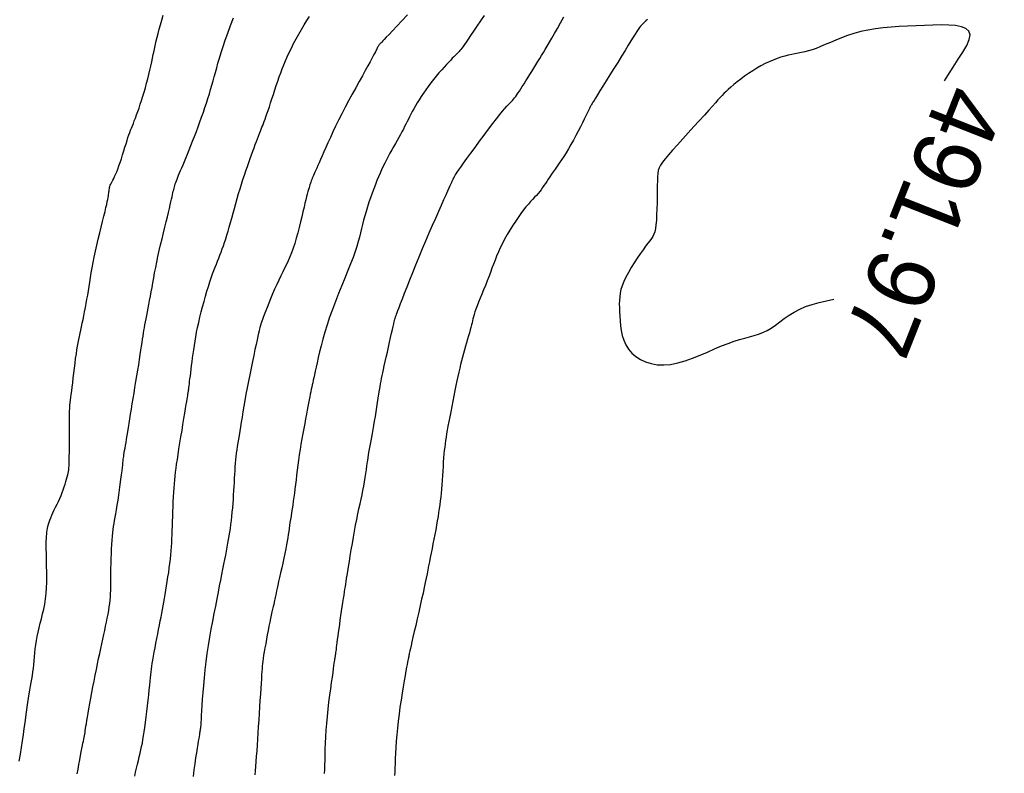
# Model space of a CAD drawing. Header units: millimetres. Extents: x 32690613 to 32693367, y 5343692 to 5344708.
# Tile 559 of 656: x 32692727 to 32692741, y 5344324 to 5344336. Entities that reach past the tile are written whole.
import ezdxf
from ezdxf.enums import TextEntityAlignment as Align

# ---------------------------------------------------------------- set-up
doc = ezdxf.new("R2010")
doc.units = ezdxf.units.MM
doc.header["$LTSCALE"] = 20
for name, color, linetype in [('02-DGM_HL_492.00', 82, 'Continuous'), ('02-DGM_HL_492.50', 92, 'Continuous'), ('02-DGM_HL_493.00', 102, 'Continuous'), ('02-DGM_HL_493.50', 112, 'Continuous'), ('02-DGM_HL_494.00', 122, 'Continuous'), ('02-DGM_HL_494.50', 132, 'Continuous'), ('02-DGM_HL_495.00', 142, 'Continuous'), ('02-DGM_HL_495.50', 152, 'Continuous')]:
    doc.layers.add(name, color=color, linetype=linetype)

msp = doc.modelspace()

# ---------------------------------------------------------------- linework, layer by layer
at = {"layer": '02-DGM_HL_492.00', "elevation": 492, "flags": 128}
msp.add_lwpolyline([(32692740.515, 5344334.684), (32692740.562, 5344334.764), (32692740.64, 5344334.886), (32692740.717, 5344335.002), (32692740.786, 5344335.11), (32692740.842, 5344335.207), (32692740.879, 5344335.293), (32692740.891, 5344335.363), (32692740.873, 5344335.417), (32692740.83, 5344335.457), (32692740.763, 5344335.484), (32692740.677, 5344335.501), (32692740.575, 5344335.509), (32692740.463, 5344335.511), (32692740.342, 5344335.508), (32692740.218, 5344335.504), (32692740.093, 5344335.499), (32692739.969, 5344335.493), (32692739.846, 5344335.486), (32692739.725, 5344335.477), (32692739.607, 5344335.466), (32692739.493, 5344335.452), (32692739.382, 5344335.434), (32692739.276, 5344335.411), (32692739.176, 5344335.384), (32692739.081, 5344335.353), (32692738.991, 5344335.32), (32692738.906, 5344335.285), (32692738.827, 5344335.251), (32692738.752, 5344335.219), (32692738.683, 5344335.189), (32692738.619, 5344335.163), (32692738.56, 5344335.142), (32692738.504, 5344335.126), (32692738.452, 5344335.113), (32692738.402, 5344335.102), (32692738.354, 5344335.093), (32692738.305, 5344335.084), (32692738.256, 5344335.075), (32692738.206, 5344335.064), (32692738.153, 5344335.05), (32692738.098, 5344335.033), (32692738.041, 5344335.014), (32692737.983, 5344334.991), (32692737.923, 5344334.966), (32692737.863, 5344334.938), (32692737.802, 5344334.906), (32692737.741, 5344334.872), (32692737.68, 5344334.834), (32692737.62, 5344334.794), (32692737.561, 5344334.752), (32692737.505, 5344334.71), (32692737.452, 5344334.669), (32692737.403, 5344334.629), (32692737.359, 5344334.591), (32692737.319, 5344334.556), (32692737.286, 5344334.525), (32692737.256, 5344334.496), (32692737.228, 5344334.468), (32692737.199, 5344334.436), (32692737.167, 5344334.401), (32692737.13, 5344334.36), (32692737.085, 5344334.31), (32692737.031, 5344334.249), (32692736.966, 5344334.177), (32692736.891, 5344334.095), (32692736.811, 5344334.007), (32692736.729, 5344333.917), (32692736.646, 5344333.826), (32692736.568, 5344333.739), (32692736.496, 5344333.658), (32692736.434, 5344333.588), (32692736.385, 5344333.529), (32692736.347, 5344333.48), (32692736.318, 5344333.437), (32692736.299, 5344333.398), (32692736.285, 5344333.359), (32692736.278, 5344333.316), (32692736.274, 5344333.267), (32692736.272, 5344333.208), (32692736.27, 5344333.138), (32692736.269, 5344333.057), (32692736.268, 5344332.97), (32692736.267, 5344332.88), (32692736.264, 5344332.791), (32692736.261, 5344332.704), (32692736.257, 5344332.625), (32692736.251, 5344332.556), (32692736.243, 5344332.5), (32692736.233, 5344332.454), (32692736.22, 5344332.416), (32692736.204, 5344332.382), (32692736.184, 5344332.351), (32692736.161, 5344332.319), (32692736.132, 5344332.283), (32692736.099, 5344332.24), (32692736.061, 5344332.188), (32692736.019, 5344332.129), (32692735.975, 5344332.064), (32692735.93, 5344331.995), (32692735.886, 5344331.923), (32692735.845, 5344331.852), (32692735.808, 5344331.782), (32692735.777, 5344331.716), (32692735.752, 5344331.655), (32692735.734, 5344331.598), (32692735.722, 5344331.544), (32692735.715, 5344331.491), (32692735.711, 5344331.439), (32692735.71, 5344331.385), (32692735.711, 5344331.329), (32692735.713, 5344331.269), (32692735.716, 5344331.204), (32692735.72, 5344331.135), (32692735.727, 5344331.064), (32692735.738, 5344330.992), (32692735.754, 5344330.92), (32692735.776, 5344330.849), (32692735.807, 5344330.782), (32692735.846, 5344330.718), (32692735.895, 5344330.66), (32692735.953, 5344330.609), (32692736.021, 5344330.565), (32692736.096, 5344330.53), (32692736.179, 5344330.504), (32692736.269, 5344330.488), (32692736.365, 5344330.484), (32692736.466, 5344330.492), (32692736.572, 5344330.513), (32692736.681, 5344330.544), (32692736.792, 5344330.583), (32692736.902, 5344330.627), (32692737.012, 5344330.674), (32692737.118, 5344330.721), (32692737.22, 5344330.765), (32692737.316, 5344330.803), (32692737.405, 5344330.834), (32692737.487, 5344330.86), (32692737.564, 5344330.88), (32692737.635, 5344330.899), (32692737.703, 5344330.918), (32692737.768, 5344330.938), (32692737.831, 5344330.963), (32692737.892, 5344330.993), (32692737.953, 5344331.03), (32692738.015, 5344331.073), (32692738.079, 5344331.12), (32692738.146, 5344331.169), (32692738.217, 5344331.219), (32692738.292, 5344331.266), (32692738.374, 5344331.31), (32692738.462, 5344331.348), (32692738.558, 5344331.38), (32692738.662, 5344331.407), (32692738.771, 5344331.432), (32692738.88, 5344331.458)], dxfattribs=at)
at = {"layer": '02-DGM_HL_492.50', "elevation": 492.5, "flags": 128}
msp.add_lwpolyline([(32692736.126, 5344335.591), (32692736.103, 5344335.571), (32692736.081, 5344335.552), (32692736.062, 5344335.533), (32692736.043, 5344335.513), (32692736.025, 5344335.492), (32692736.008, 5344335.47), (32692735.989, 5344335.443), (32692735.968, 5344335.412), (32692735.944, 5344335.374), (32692735.916, 5344335.329), (32692735.882, 5344335.274), (32692735.842, 5344335.209), (32692735.795, 5344335.133), (32692735.742, 5344335.048), (32692735.687, 5344334.957), (32692735.629, 5344334.865), (32692735.572, 5344334.773), (32692735.518, 5344334.685), (32692735.468, 5344334.604), (32692735.424, 5344334.534), (32692735.388, 5344334.476), (32692735.36, 5344334.43), (32692735.338, 5344334.395), (32692735.321, 5344334.368), (32692735.309, 5344334.349), (32692735.3, 5344334.334), (32692735.294, 5344334.324), (32692735.289, 5344334.315), (32692735.285, 5344334.308), (32692735.28, 5344334.299), (32692735.275, 5344334.289), (32692735.268, 5344334.275), (32692735.259, 5344334.257), (32692735.248, 5344334.234), (32692735.233, 5344334.204), (32692735.215, 5344334.166), (32692735.192, 5344334.119), (32692735.165, 5344334.065), (32692735.135, 5344334.005), (32692735.103, 5344333.941), (32692735.069, 5344333.874), (32692735.033, 5344333.807), (32692734.996, 5344333.741), (32692734.96, 5344333.678), (32692734.924, 5344333.619), (32692734.889, 5344333.565), (32692734.855, 5344333.514), (32692734.822, 5344333.466), (32692734.79, 5344333.421), (32692734.76, 5344333.379), (32692734.732, 5344333.34), (32692734.706, 5344333.302), (32692734.682, 5344333.266), (32692734.659, 5344333.231), (32692734.638, 5344333.198), (32692734.617, 5344333.166), (32692734.597, 5344333.135), (32692734.577, 5344333.105), (32692734.556, 5344333.075), (32692734.534, 5344333.047), (32692734.51, 5344333.019), (32692734.485, 5344332.991), (32692734.458, 5344332.962), (32692734.429, 5344332.932), (32692734.398, 5344332.898), (32692734.366, 5344332.862), (32692734.331, 5344332.821), (32692734.294, 5344332.775), (32692734.255, 5344332.723), (32692734.215, 5344332.666), (32692734.174, 5344332.605), (32692734.133, 5344332.542), (32692734.092, 5344332.476), (32692734.053, 5344332.41), (32692734.016, 5344332.344), (32692733.982, 5344332.279), (32692733.951, 5344332.215), (32692733.924, 5344332.154), (32692733.898, 5344332.093), (32692733.874, 5344332.033), (32692733.851, 5344331.973), (32692733.828, 5344331.913), (32692733.805, 5344331.852), (32692733.782, 5344331.789), (32692733.757, 5344331.725), (32692733.731, 5344331.66), (32692733.705, 5344331.595), (32692733.679, 5344331.531), (32692733.654, 5344331.469), (32692733.631, 5344331.411), (32692733.61, 5344331.358), (32692733.592, 5344331.31), (32692733.577, 5344331.267), (32692733.566, 5344331.23), (32692733.556, 5344331.197), (32692733.548, 5344331.166), (32692733.541, 5344331.137), (32692733.534, 5344331.107), (32692733.526, 5344331.075), (32692733.518, 5344331.04), (32692733.507, 5344331.001), (32692733.495, 5344330.958), (32692733.482, 5344330.912), (32692733.468, 5344330.863), (32692733.453, 5344330.812), (32692733.438, 5344330.76), (32692733.423, 5344330.707), (32692733.408, 5344330.653), (32692733.394, 5344330.599), (32692733.38, 5344330.546), (32692733.366, 5344330.491), (32692733.352, 5344330.434), (32692733.338, 5344330.375), (32692733.325, 5344330.314), (32692733.31, 5344330.248), (32692733.296, 5344330.179), (32692733.281, 5344330.106), (32692733.265, 5344330.029), (32692733.25, 5344329.95), (32692733.234, 5344329.871), (32692733.219, 5344329.793), (32692733.205, 5344329.717), (32692733.191, 5344329.646), (32692733.179, 5344329.58), (32692733.168, 5344329.52), (32692733.158, 5344329.465), (32692733.15, 5344329.415), (32692733.142, 5344329.366), (32692733.136, 5344329.319), (32692733.13, 5344329.271), (32692733.124, 5344329.221), (32692733.119, 5344329.168), (32692733.115, 5344329.11), (32692733.11, 5344329.048), (32692733.106, 5344328.983), (32692733.101, 5344328.916), (32692733.097, 5344328.848), (32692733.092, 5344328.781), (32692733.087, 5344328.714), (32692733.082, 5344328.65), (32692733.077, 5344328.589), (32692733.071, 5344328.53), (32692733.065, 5344328.473), (32692733.058, 5344328.416), (32692733.05, 5344328.36), (32692733.041, 5344328.302), (32692733.032, 5344328.243), (32692733.021, 5344328.181), (32692733.01, 5344328.116), (32692732.997, 5344328.048), (32692732.984, 5344327.979), (32692732.97, 5344327.909), (32692732.957, 5344327.838), (32692732.943, 5344327.769), (32692732.93, 5344327.702), (32692732.917, 5344327.637), (32692732.905, 5344327.576), (32692732.893, 5344327.516), (32692732.882, 5344327.457), (32692732.87, 5344327.397), (32692732.857, 5344327.334), (32692732.843, 5344327.266), (32692732.828, 5344327.193), (32692732.81, 5344327.112), (32692732.79, 5344327.022), (32692732.769, 5344326.927), (32692732.746, 5344326.828), (32692732.724, 5344326.729), (32692732.702, 5344326.633), (32692732.681, 5344326.542), (32692732.662, 5344326.461), (32692732.646, 5344326.391), (32692732.633, 5344326.335), (32692732.623, 5344326.291), (32692732.616, 5344326.259), (32692732.611, 5344326.236), (32692732.607, 5344326.221), (32692732.605, 5344326.211), (32692732.604, 5344326.205), (32692732.604, 5344326.201), (32692732.603, 5344326.197), (32692732.603, 5344326.193), (32692732.603, 5344326.189), (32692732.602, 5344326.185), (32692732.602, 5344326.181), (32692732.601, 5344326.176), (32692732.6, 5344326.171), (32692732.598, 5344326.165), (32692732.597, 5344326.158), (32692732.594, 5344326.149), (32692732.591, 5344326.136), (32692732.587, 5344326.117), (32692732.582, 5344326.092), (32692732.576, 5344326.058), (32692732.567, 5344326.015), (32692732.557, 5344325.96), (32692732.545, 5344325.892), (32692732.531, 5344325.813), (32692732.516, 5344325.726), (32692732.501, 5344325.631), (32692732.485, 5344325.531), (32692732.47, 5344325.427), (32692732.456, 5344325.322), (32692732.443, 5344325.218), (32692732.432, 5344325.116), (32692732.423, 5344325.017), (32692732.415, 5344324.922), (32692732.409, 5344324.831), (32692732.404, 5344324.746), (32692732.4, 5344324.666), (32692732.397, 5344324.593), (32692732.394, 5344324.526), (32692732.392, 5344324.467), (32692732.391, 5344324.414)], dxfattribs=at)
at = {"layer": '02-DGM_HL_493.00', "elevation": 493, "flags": 128}
msp.add_lwpolyline([(32692731.357, 5344324.443), (32692731.359, 5344324.503), (32692731.361, 5344324.569), (32692731.363, 5344324.641), (32692731.364, 5344324.719), (32692731.367, 5344324.803), (32692731.37, 5344324.892), (32692731.374, 5344324.986), (32692731.38, 5344325.083), (32692731.388, 5344325.185), (32692731.398, 5344325.289), (32692731.409, 5344325.395), (32692731.421, 5344325.499), (32692731.434, 5344325.601), (32692731.447, 5344325.698), (32692731.459, 5344325.788), (32692731.471, 5344325.868), (32692731.481, 5344325.937), (32692731.489, 5344325.994), (32692731.495, 5344326.039), (32692731.5, 5344326.073), (32692731.503, 5344326.1), (32692731.506, 5344326.119), (32692731.508, 5344326.133), (32692731.509, 5344326.144), (32692731.51, 5344326.152), (32692731.512, 5344326.16), (32692731.513, 5344326.168), (32692731.515, 5344326.177), (32692731.517, 5344326.188), (32692731.519, 5344326.2), (32692731.521, 5344326.215), (32692731.524, 5344326.233), (32692731.527, 5344326.254), (32692731.53, 5344326.28), (32692731.534, 5344326.31), (32692731.539, 5344326.344), (32692731.544, 5344326.383), (32692731.549, 5344326.427), (32692731.556, 5344326.475), (32692731.563, 5344326.527), (32692731.57, 5344326.584), (32692731.579, 5344326.646), (32692731.588, 5344326.711), (32692731.598, 5344326.778), (32692731.607, 5344326.845), (32692731.617, 5344326.91), (32692731.626, 5344326.973), (32692731.635, 5344327.031), (32692731.643, 5344327.083), (32692731.65, 5344327.129), (32692731.656, 5344327.169), (32692731.663, 5344327.207), (32692731.669, 5344327.244), (32692731.675, 5344327.283), (32692731.682, 5344327.325), (32692731.69, 5344327.375), (32692731.7, 5344327.433), (32692731.711, 5344327.501), (32692731.723, 5344327.578), (32692731.736, 5344327.662), (32692731.751, 5344327.751), (32692731.766, 5344327.843), (32692731.782, 5344327.936), (32692731.799, 5344328.028), (32692731.815, 5344328.116), (32692731.832, 5344328.201), (32692731.848, 5344328.281), (32692731.864, 5344328.357), (32692731.88, 5344328.429), (32692731.895, 5344328.498), (32692731.91, 5344328.565), (32692731.923, 5344328.63), (32692731.935, 5344328.694), (32692731.946, 5344328.756), (32692731.956, 5344328.818), (32692731.966, 5344328.878), (32692731.974, 5344328.937), (32692731.982, 5344328.995), (32692731.99, 5344329.052), (32692731.998, 5344329.107), (32692732.007, 5344329.16), (32692732.015, 5344329.212), (32692732.024, 5344329.262), (32692732.033, 5344329.313), (32692732.043, 5344329.364), (32692732.053, 5344329.417), (32692732.063, 5344329.471), (32692732.074, 5344329.529), (32692732.084, 5344329.59), (32692732.095, 5344329.654), (32692732.106, 5344329.722), (32692732.117, 5344329.792), (32692732.128, 5344329.861), (32692732.138, 5344329.929), (32692732.148, 5344329.994), (32692732.158, 5344330.055), (32692732.166, 5344330.111), (32692732.175, 5344330.16), (32692732.182, 5344330.204), (32692732.19, 5344330.245), (32692732.198, 5344330.285), (32692732.206, 5344330.326), (32692732.216, 5344330.369), (32692732.226, 5344330.417), (32692732.238, 5344330.471), (32692732.252, 5344330.533), (32692732.268, 5344330.601), (32692732.284, 5344330.673), (32692732.3, 5344330.747), (32692732.316, 5344330.819), (32692732.332, 5344330.888), (32692732.346, 5344330.952), (32692732.359, 5344331.008), (32692732.369, 5344331.054), (32692732.378, 5344331.09), (32692732.385, 5344331.119), (32692732.39, 5344331.142), (32692732.394, 5344331.159), (32692732.397, 5344331.171), (32692732.4, 5344331.181), (32692732.402, 5344331.189), (32692732.405, 5344331.196), (32692732.407, 5344331.205), (32692732.412, 5344331.217), (32692732.418, 5344331.234), (32692732.427, 5344331.258), (32692732.44, 5344331.291), (32692732.457, 5344331.335), (32692732.479, 5344331.392), (32692732.506, 5344331.462), (32692732.538, 5344331.545), (32692732.575, 5344331.639), (32692732.615, 5344331.742), (32692732.659, 5344331.852), (32692732.705, 5344331.966), (32692732.753, 5344332.084), (32692732.802, 5344332.203), (32692732.852, 5344332.321), (32692732.902, 5344332.437), (32692732.951, 5344332.549), (32692732.998, 5344332.656), (32692733.042, 5344332.756), (32692733.083, 5344332.847), (32692733.119, 5344332.929), (32692733.151, 5344332.998), (32692733.177, 5344333.056), (32692733.197, 5344333.102), (32692733.213, 5344333.138), (32692733.226, 5344333.165), (32692733.235, 5344333.185), (32692733.241, 5344333.2), (32692733.246, 5344333.211), (32692733.25, 5344333.219), (32692733.253, 5344333.227), (32692733.257, 5344333.233), (32692733.259, 5344333.239), (32692733.262, 5344333.244), (32692733.265, 5344333.249), (32692733.267, 5344333.254), (32692733.27, 5344333.259), (32692733.273, 5344333.265), (32692733.276, 5344333.271), (32692733.28, 5344333.279), (32692733.287, 5344333.291), (32692733.299, 5344333.308), (32692733.315, 5344333.333), (32692733.338, 5344333.366), (32692733.368, 5344333.41), (32692733.408, 5344333.466), (32692733.458, 5344333.534), (32692733.515, 5344333.614), (32692733.578, 5344333.7), (32692733.644, 5344333.79), (32692733.712, 5344333.881), (32692733.778, 5344333.969), (32692733.84, 5344334.051), (32692733.896, 5344334.124), (32692733.944, 5344334.184), (32692733.985, 5344334.234), (32692734.02, 5344334.274), (32692734.049, 5344334.307), (32692734.073, 5344334.333), (32692734.094, 5344334.355), (32692734.113, 5344334.375), (32692734.13, 5344334.393), (32692734.146, 5344334.412), (32692734.162, 5344334.432), (32692734.179, 5344334.454), (32692734.196, 5344334.477), (32692734.213, 5344334.503), (32692734.233, 5344334.532), (32692734.254, 5344334.564), (32692734.277, 5344334.6), (32692734.302, 5344334.64), (32692734.33, 5344334.683), (32692734.358, 5344334.728), (32692734.388, 5344334.776), (32692734.418, 5344334.824), (32692734.449, 5344334.873), (32692734.478, 5344334.921), (32692734.507, 5344334.968), (32692734.534, 5344335.013), (32692734.561, 5344335.057), (32692734.588, 5344335.102), (32692734.615, 5344335.148), (32692734.645, 5344335.198), (32692734.677, 5344335.253), (32692734.712, 5344335.314), (32692734.751, 5344335.383), (32692734.795, 5344335.459), (32692734.842, 5344335.542), (32692734.891, 5344335.629)], dxfattribs=at)
at = {"layer": '02-DGM_HL_493.50', "elevation": 493.5, "flags": 128}
msp.add_lwpolyline([(32692733.714, 5344335.651), (32692733.658, 5344335.57), (32692733.605, 5344335.492), (32692733.556, 5344335.419), (32692733.512, 5344335.355), (32692733.476, 5344335.301), (32692733.446, 5344335.256), (32692733.421, 5344335.22), (32692733.401, 5344335.191), (32692733.384, 5344335.168), (32692733.369, 5344335.149), (32692733.356, 5344335.132), (32692733.344, 5344335.118), (32692733.331, 5344335.104), (32692733.317, 5344335.09), (32692733.302, 5344335.075), (32692733.285, 5344335.058), (32692733.265, 5344335.039), (32692733.243, 5344335.017), (32692733.219, 5344334.991), (32692733.19, 5344334.961), (32692733.158, 5344334.927), (32692733.123, 5344334.888), (32692733.086, 5344334.845), (32692733.046, 5344334.8), (32692733.006, 5344334.752), (32692732.966, 5344334.703), (32692732.926, 5344334.652), (32692732.888, 5344334.602), (32692732.852, 5344334.551), (32692732.817, 5344334.502), (32692732.785, 5344334.453), (32692732.754, 5344334.405), (32692732.726, 5344334.359), (32692732.7, 5344334.314), (32692732.675, 5344334.271), (32692732.652, 5344334.23), (32692732.632, 5344334.191), (32692732.612, 5344334.153), (32692732.594, 5344334.117), (32692732.576, 5344334.081), (32692732.558, 5344334.045), (32692732.539, 5344334.009), (32692732.52, 5344333.971), (32692732.499, 5344333.932), (32692732.477, 5344333.891), (32692732.453, 5344333.847), (32692732.428, 5344333.803), (32692732.402, 5344333.756), (32692732.375, 5344333.709), (32692732.349, 5344333.662), (32692732.322, 5344333.614), (32692732.297, 5344333.565), (32692732.271, 5344333.517), (32692732.247, 5344333.469), (32692732.223, 5344333.42), (32692732.199, 5344333.37), (32692732.176, 5344333.318), (32692732.153, 5344333.265), (32692732.13, 5344333.209), (32692732.106, 5344333.15), (32692732.082, 5344333.087), (32692732.058, 5344333.023), (32692732.035, 5344332.956), (32692732.012, 5344332.889), (32692731.989, 5344332.821), (32692731.968, 5344332.753), (32692731.949, 5344332.687), (32692731.931, 5344332.622), (32692731.915, 5344332.56), (32692731.9, 5344332.499), (32692731.885, 5344332.438), (32692731.87, 5344332.375), (32692731.852, 5344332.308), (32692731.831, 5344332.237), (32692731.806, 5344332.16), (32692731.776, 5344332.074), (32692731.74, 5344331.98), (32692731.699, 5344331.878), (32692731.655, 5344331.769), (32692731.609, 5344331.657), (32692731.562, 5344331.541), (32692731.516, 5344331.423), (32692731.471, 5344331.306), (32692731.43, 5344331.19), (32692731.392, 5344331.078), (32692731.36, 5344330.97), (32692731.331, 5344330.866), (32692731.305, 5344330.769), (32692731.283, 5344330.677), (32692731.263, 5344330.593), (32692731.246, 5344330.517), (32692731.232, 5344330.449), (32692731.219, 5344330.39), (32692731.207, 5344330.34), (32692731.197, 5344330.296), (32692731.188, 5344330.257), (32692731.18, 5344330.222), (32692731.173, 5344330.189), (32692731.166, 5344330.156), (32692731.159, 5344330.124), (32692731.152, 5344330.089), (32692731.144, 5344330.052), (32692731.137, 5344330.011), (32692731.128, 5344329.968), (32692731.12, 5344329.921), (32692731.11, 5344329.87), (32692731.1, 5344329.814), (32692731.088, 5344329.754), (32692731.076, 5344329.688), (32692731.062, 5344329.618), (32692731.049, 5344329.545), (32692731.035, 5344329.469), (32692731.021, 5344329.391), (32692731.007, 5344329.312), (32692730.994, 5344329.233), (32692730.982, 5344329.155), (32692730.971, 5344329.078), (32692730.96, 5344329.002), (32692730.951, 5344328.929), (32692730.942, 5344328.857), (32692730.934, 5344328.787), (32692730.926, 5344328.719), (32692730.918, 5344328.653), (32692730.91, 5344328.589), (32692730.902, 5344328.528), (32692730.893, 5344328.468), (32692730.885, 5344328.41), (32692730.876, 5344328.355), (32692730.868, 5344328.302), (32692730.86, 5344328.25), (32692730.852, 5344328.201), (32692730.845, 5344328.155), (32692730.839, 5344328.11), (32692730.833, 5344328.066), (32692730.827, 5344328.022), (32692730.82, 5344327.977), (32692730.813, 5344327.93), (32692730.805, 5344327.879), (32692730.795, 5344327.825), (32692730.784, 5344327.765), (32692730.77, 5344327.699), (32692730.755, 5344327.628), (32692730.739, 5344327.556), (32692730.723, 5344327.483), (32692730.707, 5344327.411), (32692730.691, 5344327.343), (32692730.677, 5344327.281), (32692730.664, 5344327.227), (32692730.654, 5344327.182), (32692730.646, 5344327.145), (32692730.64, 5344327.114), (32692730.635, 5344327.088), (32692730.63, 5344327.066), (32692730.626, 5344327.045), (32692730.622, 5344327.024), (32692730.617, 5344327.001), (32692730.611, 5344326.975), (32692730.604, 5344326.945), (32692730.596, 5344326.912), (32692730.588, 5344326.875), (32692730.579, 5344326.833), (32692730.569, 5344326.787), (32692730.558, 5344326.737), (32692730.546, 5344326.682), (32692730.534, 5344326.622), (32692730.522, 5344326.559), (32692730.51, 5344326.493), (32692730.497, 5344326.428), (32692730.486, 5344326.363), (32692730.475, 5344326.302), (32692730.465, 5344326.244), (32692730.456, 5344326.192), (32692730.449, 5344326.147), (32692730.444, 5344326.107), (32692730.439, 5344326.07), (32692730.435, 5344326.033), (32692730.432, 5344325.994), (32692730.429, 5344325.951), (32692730.425, 5344325.902), (32692730.422, 5344325.844), (32692730.417, 5344325.777), (32692730.412, 5344325.7), (32692730.407, 5344325.615), (32692730.401, 5344325.525), (32692730.395, 5344325.43), (32692730.389, 5344325.333), (32692730.383, 5344325.235), (32692730.376, 5344325.138), (32692730.37, 5344325.043), (32692730.364, 5344324.951), (32692730.359, 5344324.862), (32692730.353, 5344324.778), (32692730.347, 5344324.697), (32692730.341, 5344324.621), (32692730.336, 5344324.55), (32692730.33, 5344324.484), (32692730.325, 5344324.424)], dxfattribs=at)
at = {"layer": '02-DGM_HL_494.00', "elevation": 494, "flags": 128}
msp.add_lwpolyline([(32692732.579, 5344335.66), (32692732.498, 5344335.573), (32692732.424, 5344335.494), (32692732.36, 5344335.425), (32692732.309, 5344335.37), (32692732.268, 5344335.328), (32692732.238, 5344335.296), (32692732.216, 5344335.273), (32692732.2, 5344335.257), (32692732.19, 5344335.247), (32692732.183, 5344335.24), (32692732.177, 5344335.234), (32692732.172, 5344335.229), (32692732.167, 5344335.223), (32692732.162, 5344335.217), (32692732.157, 5344335.209), (32692732.152, 5344335.201), (32692732.146, 5344335.191), (32692732.14, 5344335.18), (32692732.134, 5344335.168), (32692732.126, 5344335.153), (32692732.117, 5344335.135), (32692732.107, 5344335.113), (32692732.093, 5344335.086), (32692732.076, 5344335.053), (32692732.054, 5344335.012), (32692732.028, 5344334.963), (32692731.995, 5344334.904), (32692731.957, 5344334.835), (32692731.914, 5344334.757), (32692731.866, 5344334.672), (32692731.816, 5344334.581), (32692731.764, 5344334.487), (32692731.711, 5344334.39), (32692731.659, 5344334.293), (32692731.61, 5344334.197), (32692731.563, 5344334.103), (32692731.519, 5344334.014), (32692731.478, 5344333.928), (32692731.441, 5344333.846), (32692731.406, 5344333.769), (32692731.374, 5344333.698), (32692731.345, 5344333.632), (32692731.319, 5344333.573), (32692731.296, 5344333.52), (32692731.275, 5344333.473), (32692731.256, 5344333.432), (32692731.24, 5344333.395), (32692731.226, 5344333.363), (32692731.213, 5344333.335), (32692731.201, 5344333.309), (32692731.191, 5344333.286), (32692731.182, 5344333.265), (32692731.174, 5344333.245), (32692731.166, 5344333.225), (32692731.159, 5344333.207), (32692731.153, 5344333.188), (32692731.146, 5344333.169), (32692731.139, 5344333.148), (32692731.133, 5344333.126), (32692731.126, 5344333.102), (32692731.118, 5344333.076), (32692731.11, 5344333.046), (32692731.101, 5344333.011), (32692731.09, 5344332.972), (32692731.079, 5344332.926), (32692731.066, 5344332.875), (32692731.052, 5344332.815), (32692731.037, 5344332.748), (32692731.019, 5344332.675), (32692731.001, 5344332.598), (32692730.981, 5344332.518), (32692730.96, 5344332.437), (32692730.938, 5344332.357), (32692730.915, 5344332.28), (32692730.892, 5344332.208), (32692730.868, 5344332.142), (32692730.843, 5344332.081), (32692730.817, 5344332.023), (32692730.791, 5344331.968), (32692730.764, 5344331.914), (32692730.737, 5344331.858), (32692730.708, 5344331.801), (32692730.679, 5344331.739), (32692730.649, 5344331.673), (32692730.618, 5344331.604), (32692730.588, 5344331.533), (32692730.559, 5344331.463), (32692730.531, 5344331.395), (32692730.506, 5344331.332), (32692730.483, 5344331.274), (32692730.464, 5344331.225), (32692730.449, 5344331.186), (32692730.437, 5344331.155), (32692730.428, 5344331.132), (32692730.422, 5344331.114), (32692730.418, 5344331.101), (32692730.415, 5344331.091), (32692730.412, 5344331.083), (32692730.41, 5344331.075), (32692730.408, 5344331.065), (32692730.405, 5344331.054), (32692730.401, 5344331.038), (32692730.396, 5344331.017), (32692730.39, 5344330.99), (32692730.382, 5344330.954), (32692730.372, 5344330.91), (32692730.36, 5344330.854), (32692730.345, 5344330.788), (32692730.328, 5344330.711), (32692730.31, 5344330.625), (32692730.29, 5344330.534), (32692730.27, 5344330.438), (32692730.25, 5344330.34), (32692730.231, 5344330.242), (32692730.212, 5344330.145), (32692730.195, 5344330.051), (32692730.179, 5344329.96), (32692730.164, 5344329.874), (32692730.15, 5344329.791), (32692730.137, 5344329.712), (32692730.126, 5344329.638), (32692730.114, 5344329.568), (32692730.104, 5344329.503), (32692730.094, 5344329.442), (32692730.084, 5344329.385), (32692730.075, 5344329.332), (32692730.067, 5344329.28), (32692730.059, 5344329.231), (32692730.052, 5344329.182), (32692730.046, 5344329.132), (32692730.04, 5344329.082), (32692730.035, 5344329.031), (32692730.031, 5344328.977), (32692730.028, 5344328.922), (32692730.025, 5344328.866), (32692730.022, 5344328.808), (32692730.019, 5344328.748), (32692730.015, 5344328.688), (32692730.012, 5344328.625), (32692730.008, 5344328.562), (32692730.004, 5344328.498), (32692729.999, 5344328.434), (32692729.994, 5344328.37), (32692729.988, 5344328.306), (32692729.982, 5344328.244), (32692729.975, 5344328.183), (32692729.968, 5344328.124), (32692729.961, 5344328.067), (32692729.952, 5344328.011), (32692729.944, 5344327.957), (32692729.934, 5344327.903), (32692729.924, 5344327.848), (32692729.913, 5344327.792), (32692729.902, 5344327.733), (32692729.89, 5344327.672), (32692729.877, 5344327.607), (32692729.864, 5344327.538), (32692729.849, 5344327.465), (32692729.834, 5344327.387), (32692729.818, 5344327.305), (32692729.801, 5344327.217), (32692729.782, 5344327.124), (32692729.763, 5344327.025), (32692729.743, 5344326.92), (32692729.721, 5344326.81), (32692729.7, 5344326.696), (32692729.678, 5344326.579), (32692729.657, 5344326.459), (32692729.637, 5344326.339), (32692729.619, 5344326.217), (32692729.602, 5344326.096), (32692729.588, 5344325.977), (32692729.576, 5344325.86), (32692729.565, 5344325.748), (32692729.557, 5344325.642), (32692729.549, 5344325.542), (32692729.543, 5344325.452), (32692729.539, 5344325.371), (32692729.534, 5344325.302), (32692729.531, 5344325.246), (32692729.528, 5344325.201), (32692729.526, 5344325.165), (32692729.523, 5344325.137), (32692729.521, 5344325.116), (32692729.519, 5344325.098), (32692729.517, 5344325.084), (32692729.515, 5344325.07), (32692729.512, 5344325.055), (32692729.509, 5344325.039), (32692729.506, 5344325.019), (32692729.501, 5344324.994), (32692729.496, 5344324.963), (32692729.489, 5344324.925), (32692729.482, 5344324.878), (32692729.473, 5344324.82), (32692729.463, 5344324.752), (32692729.451, 5344324.674), (32692729.439, 5344324.588), (32692729.427, 5344324.497), (32692729.414, 5344324.401)], dxfattribs=at)
at = {"layer": '02-DGM_HL_494.50', "elevation": 494.5, "flags": 128}
msp.add_lwpolyline([(32692728.551, 5344324.406), (32692728.565, 5344324.464), (32692728.579, 5344324.522), (32692728.593, 5344324.581), (32692728.606, 5344324.638), (32692728.619, 5344324.693), (32692728.631, 5344324.745), (32692728.643, 5344324.795), (32692728.653, 5344324.844), (32692728.664, 5344324.894), (32692728.673, 5344324.945), (32692728.683, 5344325.001), (32692728.693, 5344325.061), (32692728.702, 5344325.127), (32692728.712, 5344325.201), (32692728.722, 5344325.28), (32692728.732, 5344325.362), (32692728.741, 5344325.445), (32692728.751, 5344325.528), (32692728.759, 5344325.608), (32692728.767, 5344325.682), (32692728.773, 5344325.749), (32692728.779, 5344325.808), (32692728.784, 5344325.859), (32692728.788, 5344325.904), (32692728.792, 5344325.947), (32692728.797, 5344325.987), (32692728.803, 5344326.029), (32692728.809, 5344326.073), (32692728.817, 5344326.122), (32692728.827, 5344326.177), (32692728.838, 5344326.238), (32692728.851, 5344326.302), (32692728.864, 5344326.369), (32692728.878, 5344326.438), (32692728.891, 5344326.507), (32692728.905, 5344326.574), (32692728.918, 5344326.639), (32692728.929, 5344326.7), (32692728.94, 5344326.758), (32692728.951, 5344326.814), (32692728.96, 5344326.869), (32692728.97, 5344326.923), (32692728.98, 5344326.978), (32692728.989, 5344327.034), (32692728.999, 5344327.093), (32692729.01, 5344327.154), (32692729.021, 5344327.218), (32692729.032, 5344327.284), (32692729.042, 5344327.35), (32692729.053, 5344327.418), (32692729.062, 5344327.484), (32692729.071, 5344327.55), (32692729.079, 5344327.614), (32692729.085, 5344327.676), (32692729.091, 5344327.736), (32692729.095, 5344327.795), (32692729.099, 5344327.854), (32692729.101, 5344327.913), (32692729.104, 5344327.974), (32692729.106, 5344328.037), (32692729.108, 5344328.103), (32692729.111, 5344328.172), (32692729.113, 5344328.243), (32692729.115, 5344328.316), (32692729.118, 5344328.39), (32692729.121, 5344328.463), (32692729.125, 5344328.534), (32692729.128, 5344328.603), (32692729.132, 5344328.668), (32692729.137, 5344328.729), (32692729.142, 5344328.786), (32692729.148, 5344328.842), (32692729.154, 5344328.899), (32692729.162, 5344328.957), (32692729.171, 5344329.019), (32692729.181, 5344329.086), (32692729.192, 5344329.161), (32692729.205, 5344329.243), (32692729.22, 5344329.331), (32692729.234, 5344329.423), (32692729.25, 5344329.516), (32692729.264, 5344329.606), (32692729.279, 5344329.692), (32692729.292, 5344329.771), (32692729.303, 5344329.84), (32692729.312, 5344329.897), (32692729.32, 5344329.942), (32692729.326, 5344329.979), (32692729.33, 5344330.007), (32692729.334, 5344330.029), (32692729.336, 5344330.045), (32692729.338, 5344330.058), (32692729.34, 5344330.069), (32692729.342, 5344330.08), (32692729.344, 5344330.09), (32692729.345, 5344330.102), (32692729.347, 5344330.115), (32692729.35, 5344330.131), (32692729.352, 5344330.151), (32692729.355, 5344330.175), (32692729.359, 5344330.203), (32692729.363, 5344330.238), (32692729.367, 5344330.277), (32692729.373, 5344330.321), (32692729.378, 5344330.369), (32692729.385, 5344330.42), (32692729.391, 5344330.474), (32692729.399, 5344330.531), (32692729.406, 5344330.589), (32692729.414, 5344330.648), (32692729.423, 5344330.709), (32692729.432, 5344330.771), (32692729.442, 5344330.835), (32692729.454, 5344330.9), (32692729.466, 5344330.969), (32692729.481, 5344331.039), (32692729.496, 5344331.113), (32692729.514, 5344331.189), (32692729.533, 5344331.267), (32692729.553, 5344331.345), (32692729.575, 5344331.424), (32692729.596, 5344331.501), (32692729.618, 5344331.575), (32692729.64, 5344331.646), (32692729.661, 5344331.712), (32692729.682, 5344331.773), (32692729.701, 5344331.829), (32692729.721, 5344331.88), (32692729.739, 5344331.928), (32692729.757, 5344331.974), (32692729.775, 5344332.019), (32692729.792, 5344332.062), (32692729.81, 5344332.106), (32692729.827, 5344332.151), (32692729.844, 5344332.198), (32692729.861, 5344332.246), (32692729.878, 5344332.296), (32692729.895, 5344332.349), (32692729.912, 5344332.404), (32692729.93, 5344332.462), (32692729.948, 5344332.523), (32692729.967, 5344332.588), (32692729.985, 5344332.656), (32692730.005, 5344332.726), (32692730.025, 5344332.798), (32692730.045, 5344332.871), (32692730.065, 5344332.944), (32692730.086, 5344333.016), (32692730.107, 5344333.088), (32692730.129, 5344333.157), (32692730.15, 5344333.225), (32692730.172, 5344333.291), (32692730.193, 5344333.355), (32692730.215, 5344333.417), (32692730.236, 5344333.477), (32692730.256, 5344333.534), (32692730.276, 5344333.589), (32692730.295, 5344333.642), (32692730.314, 5344333.693), (32692730.332, 5344333.741), (32692730.348, 5344333.786), (32692730.364, 5344333.828), (32692730.379, 5344333.868), (32692730.393, 5344333.905), (32692730.407, 5344333.938), (32692730.419, 5344333.968), (32692730.43, 5344333.997), (32692730.442, 5344334.024), (32692730.453, 5344334.052), (32692730.465, 5344334.082), (32692730.477, 5344334.115), (32692730.49, 5344334.152), (32692730.505, 5344334.194), (32692730.522, 5344334.243), (32692730.54, 5344334.298), (32692730.559, 5344334.357), (32692730.579, 5344334.419), (32692730.6, 5344334.484), (32692730.622, 5344334.549), (32692730.643, 5344334.615), (32692730.665, 5344334.679), (32692730.686, 5344334.741), (32692730.708, 5344334.802), (32692730.73, 5344334.862), (32692730.753, 5344334.921), (32692730.777, 5344334.981), (32692730.804, 5344335.041), (32692730.833, 5344335.104), (32692730.865, 5344335.168), (32692730.899, 5344335.236), (32692730.937, 5344335.305), (32692730.976, 5344335.374), (32692731.015, 5344335.444), (32692731.055, 5344335.511), (32692731.094, 5344335.576), (32692731.131, 5344335.637)], dxfattribs=at)
at = {"layer": '02-DGM_HL_495.00', "elevation": 495, "flags": 128}
msp.add_lwpolyline([(32692727.701, 5344324.438), (32692727.714, 5344324.508), (32692727.727, 5344324.578), (32692727.74, 5344324.645), (32692727.751, 5344324.709), (32692727.762, 5344324.766), (32692727.772, 5344324.815), (32692727.78, 5344324.857), (32692727.787, 5344324.893), (32692727.794, 5344324.924), (32692727.799, 5344324.952), (32692727.804, 5344324.977), (32692727.809, 5344325.001), (32692727.813, 5344325.025), (32692727.817, 5344325.05), (32692727.821, 5344325.077), (32692727.826, 5344325.108), (32692727.831, 5344325.142), (32692727.837, 5344325.181), (32692727.844, 5344325.226), (32692727.852, 5344325.277), (32692727.863, 5344325.336), (32692727.874, 5344325.403), (32692727.888, 5344325.477), (32692727.902, 5344325.556), (32692727.918, 5344325.64), (32692727.934, 5344325.725), (32692727.951, 5344325.812), (32692727.968, 5344325.899), (32692727.985, 5344325.984), (32692728.002, 5344326.065), (32692728.018, 5344326.144), (32692728.034, 5344326.22), (32692728.05, 5344326.293), (32692728.065, 5344326.363), (32692728.079, 5344326.431), (32692728.094, 5344326.497), (32692728.108, 5344326.561), (32692728.121, 5344326.623), (32692728.134, 5344326.684), (32692728.146, 5344326.742), (32692728.157, 5344326.799), (32692728.167, 5344326.854), (32692728.175, 5344326.908), (32692728.183, 5344326.959), (32692728.189, 5344327.009), (32692728.193, 5344327.057), (32692728.196, 5344327.104), (32692728.197, 5344327.151), (32692728.198, 5344327.199), (32692728.199, 5344327.249), (32692728.199, 5344327.301), (32692728.199, 5344327.357), (32692728.199, 5344327.417), (32692728.2, 5344327.482), (32692728.201, 5344327.551), (32692728.203, 5344327.621), (32692728.206, 5344327.693), (32692728.209, 5344327.763), (32692728.212, 5344327.832), (32692728.217, 5344327.896), (32692728.221, 5344327.954), (32692728.227, 5344328.007), (32692728.233, 5344328.054), (32692728.24, 5344328.098), (32692728.247, 5344328.141), (32692728.255, 5344328.185), (32692728.264, 5344328.232), (32692728.273, 5344328.284), (32692728.283, 5344328.343), (32692728.294, 5344328.41), (32692728.305, 5344328.483), (32692728.317, 5344328.561), (32692728.328, 5344328.639), (32692728.338, 5344328.717), (32692728.348, 5344328.791), (32692728.357, 5344328.859), (32692728.364, 5344328.918), (32692728.37, 5344328.967), (32692728.375, 5344329.006), (32692728.378, 5344329.039), (32692728.381, 5344329.066), (32692728.383, 5344329.089), (32692728.386, 5344329.111), (32692728.389, 5344329.133), (32692728.392, 5344329.158), (32692728.397, 5344329.186), (32692728.402, 5344329.218), (32692728.408, 5344329.255), (32692728.415, 5344329.295), (32692728.423, 5344329.34), (32692728.431, 5344329.388), (32692728.44, 5344329.441), (32692728.449, 5344329.497), (32692728.459, 5344329.557), (32692728.469, 5344329.62), (32692728.48, 5344329.688), (32692728.491, 5344329.758), (32692728.503, 5344329.831), (32692728.515, 5344329.908), (32692728.528, 5344329.987), (32692728.541, 5344330.069), (32692728.555, 5344330.152), (32692728.569, 5344330.237), (32692728.583, 5344330.322), (32692728.596, 5344330.406), (32692728.61, 5344330.487), (32692728.622, 5344330.565), (32692728.634, 5344330.637), (32692728.644, 5344330.704), (32692728.653, 5344330.763), (32692728.661, 5344330.816), (32692728.668, 5344330.865), (32692728.675, 5344330.909), (32692728.681, 5344330.952), (32692728.687, 5344330.993), (32692728.694, 5344331.033), (32692728.701, 5344331.076), (32692728.709, 5344331.12), (32692728.718, 5344331.166), (32692728.728, 5344331.216), (32692728.738, 5344331.267), (32692728.749, 5344331.321), (32692728.76, 5344331.378), (32692728.772, 5344331.437), (32692728.783, 5344331.499), (32692728.795, 5344331.563), (32692728.807, 5344331.63), (32692728.819, 5344331.699), (32692728.832, 5344331.772), (32692728.846, 5344331.847), (32692728.861, 5344331.925), (32692728.877, 5344332.005), (32692728.895, 5344332.089), (32692728.914, 5344332.175), (32692728.934, 5344332.262), (32692728.955, 5344332.35), (32692728.975, 5344332.436), (32692728.996, 5344332.52), (32692729.016, 5344332.599), (32692729.034, 5344332.673), (32692729.05, 5344332.74), (32692729.065, 5344332.799), (32692729.077, 5344332.851), (32692729.087, 5344332.896), (32692729.096, 5344332.935), (32692729.103, 5344332.97), (32692729.11, 5344333), (32692729.116, 5344333.027), (32692729.121, 5344333.052), (32692729.127, 5344333.075), (32692729.132, 5344333.096), (32692729.138, 5344333.118), (32692729.144, 5344333.139), (32692729.151, 5344333.16), (32692729.158, 5344333.183), (32692729.167, 5344333.206), (32692729.177, 5344333.232), (32692729.188, 5344333.259), (32692729.2, 5344333.289), (32692729.214, 5344333.323), (32692729.229, 5344333.359), (32692729.246, 5344333.399), (32692729.265, 5344333.443), (32692729.285, 5344333.491), (32692729.306, 5344333.543), (32692729.33, 5344333.6), (32692729.355, 5344333.662), (32692729.381, 5344333.726), (32692729.407, 5344333.794), (32692729.434, 5344333.863), (32692729.462, 5344333.934), (32692729.488, 5344334.006), (32692729.515, 5344334.077), (32692729.54, 5344334.148), (32692729.565, 5344334.219), (32692729.589, 5344334.288), (32692729.611, 5344334.356), (32692729.633, 5344334.424), (32692729.654, 5344334.49), (32692729.673, 5344334.555), (32692729.692, 5344334.619), (32692729.709, 5344334.682), (32692729.726, 5344334.744), (32692729.744, 5344334.808), (32692729.762, 5344334.875), (32692729.781, 5344334.945), (32692729.803, 5344335.02), (32692729.828, 5344335.101), (32692729.856, 5344335.189), (32692729.889, 5344335.285), (32692729.925, 5344335.39), (32692729.966, 5344335.5), (32692730.011, 5344335.616)], dxfattribs=at)
at = {"layer": '02-DGM_HL_495.50', "elevation": 495.5, "flags": 128}
msp.add_lwpolyline([(32692726.846, 5344324.629), (32692726.863, 5344324.729), (32692726.879, 5344324.829), (32692726.894, 5344324.927), (32692726.907, 5344325.021), (32692726.919, 5344325.11), (32692726.931, 5344325.195), (32692726.941, 5344325.276), (32692726.951, 5344325.353), (32692726.961, 5344325.425), (32692726.97, 5344325.494), (32692726.98, 5344325.559), (32692726.99, 5344325.62), (32692727.001, 5344325.678), (32692727.011, 5344325.734), (32692727.021, 5344325.788), (32692727.031, 5344325.84), (32692727.04, 5344325.893), (32692727.048, 5344325.946), (32692727.055, 5344325.999), (32692727.061, 5344326.054), (32692727.067, 5344326.11), (32692727.072, 5344326.168), (32692727.077, 5344326.227), (32692727.083, 5344326.287), (32692727.09, 5344326.348), (32692727.099, 5344326.409), (32692727.11, 5344326.472), (32692727.124, 5344326.536), (32692727.14, 5344326.6), (32692727.157, 5344326.666), (32692727.174, 5344326.733), (32692727.191, 5344326.803), (32692727.208, 5344326.874), (32692727.222, 5344326.948), (32692727.234, 5344327.025), (32692727.242, 5344327.105), (32692727.248, 5344327.187), (32692727.251, 5344327.269), (32692727.252, 5344327.351), (32692727.252, 5344327.43), (32692727.25, 5344327.507), (32692727.249, 5344327.578), (32692727.247, 5344327.644), (32692727.246, 5344327.703), (32692727.245, 5344327.756), (32692727.244, 5344327.803), (32692727.245, 5344327.845), (32692727.245, 5344327.883), (32692727.247, 5344327.918), (32692727.249, 5344327.951), (32692727.251, 5344327.981), (32692727.254, 5344328.011), (32692727.258, 5344328.04), (32692727.263, 5344328.069), (32692727.269, 5344328.098), (32692727.276, 5344328.128), (32692727.286, 5344328.159), (32692727.297, 5344328.191), (32692727.311, 5344328.226), (32692727.326, 5344328.262), (32692727.344, 5344328.3), (32692727.363, 5344328.34), (32692727.383, 5344328.382), (32692727.404, 5344328.424), (32692727.424, 5344328.467), (32692727.444, 5344328.51), (32692727.463, 5344328.554), (32692727.48, 5344328.597), (32692727.496, 5344328.64), (32692727.51, 5344328.681), (32692727.523, 5344328.721), (32692727.535, 5344328.76), (32692727.545, 5344328.795), (32692727.553, 5344328.828), (32692727.561, 5344328.858), (32692727.567, 5344328.885), (32692727.572, 5344328.91), (32692727.576, 5344328.935), (32692727.58, 5344328.962), (32692727.582, 5344328.993), (32692727.584, 5344329.03), (32692727.585, 5344329.074), (32692727.585, 5344329.129), (32692727.586, 5344329.194), (32692727.586, 5344329.267), (32692727.586, 5344329.347), (32692727.586, 5344329.43), (32692727.586, 5344329.513), (32692727.587, 5344329.594), (32692727.587, 5344329.669), (32692727.589, 5344329.737), (32692727.59, 5344329.794), (32692727.593, 5344329.844), (32692727.595, 5344329.887), (32692727.599, 5344329.927), (32692727.603, 5344329.965), (32692727.608, 5344330.006), (32692727.614, 5344330.049), (32692727.62, 5344330.099), (32692727.627, 5344330.157), (32692727.635, 5344330.222), (32692727.643, 5344330.292), (32692727.652, 5344330.364), (32692727.661, 5344330.438), (32692727.67, 5344330.511), (32692727.679, 5344330.581), (32692727.689, 5344330.647), (32692727.698, 5344330.707), (32692727.707, 5344330.762), (32692727.716, 5344330.813), (32692727.725, 5344330.86), (32692727.734, 5344330.907), (32692727.744, 5344330.953), (32692727.754, 5344330.999), (32692727.765, 5344331.048), (32692727.776, 5344331.1), (32692727.788, 5344331.154), (32692727.799, 5344331.211), (32692727.811, 5344331.27), (32692727.823, 5344331.331), (32692727.835, 5344331.392), (32692727.846, 5344331.455), (32692727.857, 5344331.518), (32692727.867, 5344331.581), (32692727.877, 5344331.645), (32692727.887, 5344331.71), (32692727.897, 5344331.777), (32692727.909, 5344331.846), (32692727.921, 5344331.919), (32692727.936, 5344331.996), (32692727.952, 5344332.078), (32692727.971, 5344332.164), (32692727.991, 5344332.254), (32692728.013, 5344332.345), (32692728.035, 5344332.435), (32692728.056, 5344332.523), (32692728.077, 5344332.606), (32692728.096, 5344332.683), (32692728.113, 5344332.751), (32692728.127, 5344332.809), (32692728.138, 5344332.858), (32692728.146, 5344332.899), (32692728.153, 5344332.932), (32692728.158, 5344332.96), (32692728.162, 5344332.984), (32692728.165, 5344333.005), (32692728.168, 5344333.023), (32692728.17, 5344333.041), (32692728.172, 5344333.058), (32692728.175, 5344333.075), (32692728.178, 5344333.091), (32692728.181, 5344333.107), (32692728.186, 5344333.124), (32692728.191, 5344333.141), (32692728.198, 5344333.158), (32692728.207, 5344333.176), (32692728.217, 5344333.196), (32692728.228, 5344333.217), (32692728.241, 5344333.241), (32692728.255, 5344333.269), (32692728.269, 5344333.301), (32692728.285, 5344333.337), (32692728.302, 5344333.379), (32692728.319, 5344333.426), (32692728.336, 5344333.478), (32692728.354, 5344333.533), (32692728.372, 5344333.59), (32692728.389, 5344333.647), (32692728.407, 5344333.702), (32692728.423, 5344333.755), (32692728.438, 5344333.803), (32692728.452, 5344333.846), (32692728.466, 5344333.885), (32692728.479, 5344333.92), (32692728.491, 5344333.954), (32692728.504, 5344333.986), (32692728.517, 5344334.019), (32692728.531, 5344334.054), (32692728.545, 5344334.092), (32692728.561, 5344334.134), (32692728.578, 5344334.179), (32692728.596, 5344334.229), (32692728.615, 5344334.282), (32692728.634, 5344334.337), (32692728.653, 5344334.395), (32692728.672, 5344334.456), (32692728.691, 5344334.518), (32692728.709, 5344334.582), (32692728.726, 5344334.647), (32692728.743, 5344334.712), (32692728.759, 5344334.777), (32692728.775, 5344334.841), (32692728.789, 5344334.903), (32692728.803, 5344334.963), (32692728.815, 5344335.02), (32692728.826, 5344335.074), (32692728.837, 5344335.126), (32692728.848, 5344335.176), (32692728.859, 5344335.226), (32692728.87, 5344335.277), (32692728.883, 5344335.33), (32692728.897, 5344335.386), (32692728.913, 5344335.447), (32692728.932, 5344335.512), (32692728.952, 5344335.581), (32692728.973, 5344335.653)], dxfattribs=at)

# ---------------------------------------------------------------- texts
at = {"layer": '02-DGM_HL_492.00'}
msp.add_text('491.97', height=1, rotation=248.483, dxfattribs=at).set_placement((32692740.21, 5344332.605, 492), align=Align.MIDDLE)

doc.saveas('drawing.dxf')
